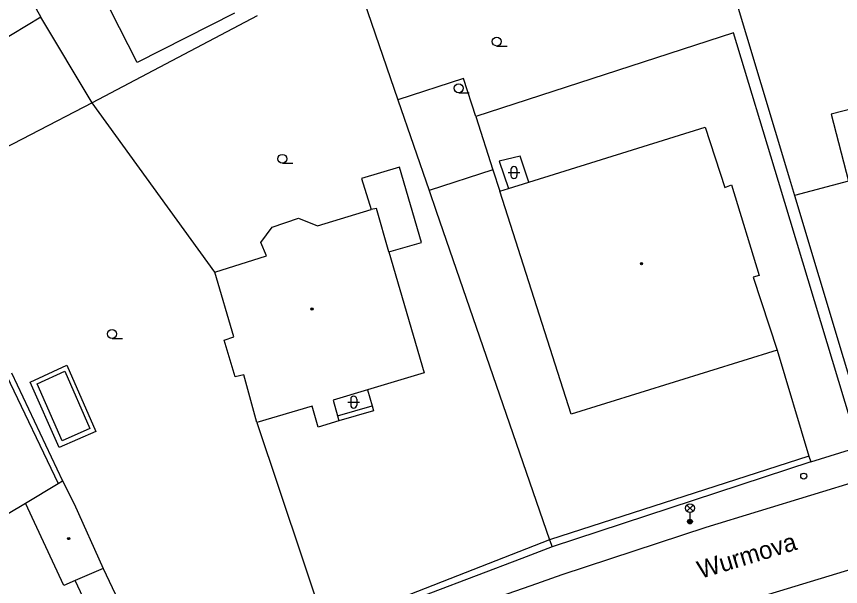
# Model space of a CAD drawing. Extents: x -600391 to -599491, y -1160176 to -1159402.
# Drawn here: x -600219.8 to -600150.5, y -1159644.4 to -1159596.6 of the extents above; entities that cross this region are included whole.
import ezdxf

# ---------------------------------------------------------------- set-up
doc = ezdxf.new("R2010")
doc.units = 0
for name, color, linetype in [('Level 10', 7, 'Continuous'), ('Level 11', 7, 'Continuous'), ('Level 28', 7, 'Continuous'), ('Level 33', 7, 'Continuous'), ('Level 36', 7, 'Continuous'), ('Level 39', 7, 'Continuous'), ('Level 49', 7, 'Continuous'), ('Level 5', 7, 'Continuous'), ('Level 51', 7, 'Continuous'), ('Level 7', 7, 'Continuous'), ('Level 8', 7, 'Continuous')]:
    doc.layers.add(name, color=color, linetype=linetype)

msp = doc.modelspace()

# ---------------------------------------------------------------- linework, layer by layer
at = {"layer": 'Level 10'}
for points in [[(-600203.81, -1159654.71), (-600203.2, -1159654.46), (-600194.73, -1159651.05), (-600183.13, -1159646.66), (-600176.51, -1159644.35), (-600173.89, -1159643.43), (-600161.79, -1159639.45), (-600139.81, -1159632.73), (-600117.42, -1159627.38), (-600101.85, -1159624.11), (-600096.85, -1159623.48), (-600094.37, -1159623.17), (-600090.07, -1159622.63), (-600079.63, -1159622.19), (-600061.86, -1159622.84)], [(-600091.45, -1159629.86), (-600119.7, -1159635.07), (-600134.36, -1159638.83), (-600136.31, -1159639.33), (-600143.85, -1159641.26), (-600160.7, -1159646.37), (-600163.4, -1159647.28), (-600168.14, -1159648.88), (-600171.23, -1159649.93), (-600182.66, -1159654.06), (-600190.19, -1159657.01), (-600200.329, -1159660.99), (-600206.29, -1159663.33)]]:
    msp.add_lwpolyline(points, dxfattribs=at)
at = {"layer": 'Level 11'}
for points in [[(-600181.17, -1159604.96), (-600182.2, -1159601.77), (-600187.71, -1159603.56)], [(-600136.52, -1159612.96), (-600139.45, -1159601.73), (-600151.28, -1159604.77), (-600149.83, -1159610.4), (-600154.38, -1159611.59)], [(-600179.73, -1159609.44), (-600185.09, -1159611.18)], [(-600149.12, -1159632.23), (-600155.73, -1159610.43)], [(-600155.83, -1159624.58), (-600153.18, -1159633.49)], [(-600190.27, -1159627.92), (-600189.88, -1159629.26)], [(-600192.79, -1159630.12), (-600189.88, -1159629.26)], [(-600189.88, -1159629.26), (-600189.76, -1159629.68), (-600192.68, -1159630.54)], [(-600209.99, -1159654.25), (-600214.85, -1159643.95)]]:
    msp.add_lwpolyline(points, dxfattribs=at)
at = {"layer": 'Level 28'}
msp.add_circle((-600153.6, -1159635.17), 0.25, dxfattribs=at)
at = {"layer": 'Level 33'}
for p, q in [((-600163.425, -1159638.13), (-600162.895, -1159637.6)), ((-600163.425, -1159637.6), (-600162.895, -1159638.13)), ((-600163.16, -1159638.24), (-600163.16, -1159638.99))]:
    msp.add_line(p, q, dxfattribs=at)
for centre, radius in [((-600163.16, -1159637.865), 0.375), ((-600163.16, -1159638.99), 0.2), ((-600163.16, -1159638.99), 0.145), ((-600163.16, -1159638.99), 0.0876)]:
    msp.add_circle(centre, radius, dxfattribs=at)
at = {"layer": 'Level 36'}
for p, q in [((-600179.4, -1159599.045), (-600178.525, -1159599.045)), ((-600182.6, -1159602.965), (-600181.725, -1159602.965)), ((-600197.42, -1159608.895), (-600196.545, -1159608.895)), ((-600178.456, -1159609.676), (-600177.456, -1159609.676)), ((-600178.206, -1159609.426), (-600178.206, -1159609.926)), ((-600177.706, -1159609.426), (-600177.706, -1159609.926)), ((-600211.74, -1159623.605), (-600210.865, -1159623.605)), ((-600191.926, -1159628.956), (-600190.926, -1159628.956)), ((-600191.676, -1159628.706), (-600191.676, -1159629.206)), ((-600191.176, -1159628.706), (-600191.176, -1159629.206))]:
    msp.add_line(p, q, dxfattribs=at)
for centre in [(-600179.4, -1159598.67), (-600182.6, -1159602.59), (-600197.42, -1159608.52), (-600211.74, -1159623.23)]:
    msp.add_circle(centre, 0.375, dxfattribs=at)
for centre, start, end in [((-600177.956, -1159609.426), 0, 180), ((-600177.956, -1159609.926), 180, 0), ((-600191.426, -1159628.706), 0, 180), ((-600191.426, -1159629.206), 180, 0)]:
    msp.add_arc(centre, 0.25, start, end, dxfattribs=at)
at = {"layer": 'Level 39'}
for centre, radius in [((-600167.24, -1159617.33), 0.09), ((-600167.24, -1159617.33), 0.0398), ((-600194.93, -1159621.14), 0.09), ((-600194.93, -1159621.14), 0.0398), ((-600215.38, -1159640.42), 0.09), ((-600215.38, -1159640.42), 0.0398)]:
    msp.add_circle(centre, radius, dxfattribs=at)
at = {"layer": 'Level 5'}
for points in [[(-600218.37, -1159595.46), (-600217.72, -1159596.61)], [(-600217.72, -1159596.61), (-600221.38, -1159598.8)], [(-600176.71, -1159610.48), (-600161.87, -1159605.85)], [(-600161.87, -1159605.85), (-600160.22, -1159610.93)], [(-600178.42, -1159611.01), (-600176.71, -1159610.48)], [(-600179.15, -1159611.24), (-600178.42, -1159611.01)], [(-600173.16, -1159629.97), (-600179.15, -1159611.24)], [(-600160.22, -1159610.93), (-600159.67, -1159610.71)], [(-600159.67, -1159610.71), (-600157.35, -1159618.31)], [(-600189.51, -1159612.68), (-600189.97, -1159612.78)], [(-600188.48, -1159616.34), (-600189.51, -1159612.68)], [(-600194.47, -1159614.16), (-600189.97, -1159612.78)], [(-600198.27, -1159614.25), (-600196.08, -1159613.51)], [(-600196.08, -1159613.51), (-600194.47, -1159614.16)], [(-600199.22, -1159615.55), (-600198.27, -1159614.25)], [(-600198.77, -1159616.68), (-600199.22, -1159615.55)], [(-600203.11, -1159618.03), (-600198.77, -1159616.68)], [(-600188.48, -1159616.34), (-600185.51, -1159626.51)], [(-600201.51, -1159623.46), (-600203.11, -1159618.03)], [(-600157.35, -1159618.31), (-600157.84, -1159618.45)], [(-600157.84, -1159618.45), (-600155.83, -1159624.58)], [(-600202.31, -1159623.75), (-600201.51, -1159623.46)], [(-600201.38, -1159626.84), (-600202.31, -1159623.75)], [(-600155.83, -1159624.58), (-600173.16, -1159629.97)], [(-600185.51, -1159626.51), (-600190.27, -1159627.92)], [(-600200.65, -1159626.67), (-600201.38, -1159626.84)], [(-600199.57, -1159630.68), (-600200.65, -1159626.67)], [(-600190.27, -1159627.92), (-600193.16, -1159628.8)], [(-600194.93, -1159629.3), (-600199.57, -1159630.68)], [(-600194.41, -1159631.06), (-600194.93, -1159629.3)], [(-600193.16, -1159628.8), (-600192.79, -1159630.12)], [(-600192.68, -1159630.54), (-600194.41, -1159631.06)], [(-600192.79, -1159630.12), (-600192.68, -1159630.54)], [(-600216.26, -1159635.79), (-600215.91, -1159635.58)], [(-600215.91, -1159635.58), (-600214.92, -1159637.5)], [(-600219.02, -1159637.44), (-600216.26, -1159635.79)], [(-600215.78, -1159644.36), (-600219.02, -1159637.44)], [(-600214.92, -1159637.5), (-600212.48, -1159642.92)], [(-600212.48, -1159642.92), (-600214.85, -1159643.95), (-600215.78, -1159644.36)]]:
    msp.add_lwpolyline(points, dxfattribs=at)
at = {"layer": 'Level 51'}
for points in [[(-600164.35, -1159578.41), (-600154.8, -1159610.19)], [(-600191.54, -1159592.46), (-600187.71, -1159603.56), (-600185.09, -1159611.18), (-600184.49, -1159612.91)], [(-600209.64, -1159600.42), (-600211.88, -1159596.03)], [(-600213.4, -1159603.83), (-600217.72, -1159596.61)], [(-600199.55, -1159596.52), (-600213.4, -1159603.83)], [(-600201.46, -1159596.29), (-600209.64, -1159600.42)], [(-600159.51, -1159597.94), (-600181.17, -1159604.96)], [(-600155.73, -1159610.43), (-600159.51, -1159597.94)], [(-600213.4, -1159603.83), (-600223.81, -1159609.18)], [(-600203.11, -1159618.03), (-600213.4, -1159603.83)], [(-600181.17, -1159604.96), (-600179.73, -1159609.44), (-600179.15, -1159611.24)], [(-600177.44, -1159608.29), (-600179.2, -1159608.72)], [(-600176.71, -1159610.48), (-600177.44, -1159608.29)], [(-600188.48, -1159616.34), (-600185.73, -1159615.56), (-600187.57, -1159609.23), (-600190.76, -1159610.18), (-600189.97, -1159612.78)], [(-600179.2, -1159608.72), (-600178.42, -1159611.01)], [(-600218.61, -1159627.29), (-600215.54, -1159625.85)], [(-600215.54, -1159625.85), (-600213.11, -1159631.42)], [(-600220.2, -1159626.51), (-600215.91, -1159635.58)], [(-600218.02, -1159627.43), (-600215.72, -1159626.35)], [(-600215.72, -1159626.35), (-600213.61, -1159631.16)], [(-600220.6, -1159626.71), (-600216.26, -1159635.79)], [(-600216.18, -1159632.78), (-600218.61, -1159627.29)], [(-600215.94, -1159632.21), (-600218.02, -1159627.43)], [(-600199.57, -1159630.68), (-600193.81, -1159647.88)], [(-600213.11, -1159631.42), (-600216.18, -1159632.78)], [(-600213.61, -1159631.16), (-600215.94, -1159632.21)]]:
    msp.add_lwpolyline(points, dxfattribs=at)
at = {"layer": 'Level 7'}
for points in [[(-600154.8, -1159610.19), (-600154.38, -1159611.59), (-600148.25, -1159632)], [(-600184.49, -1159612.91), (-600174.96, -1159640.52)], [(-600153.18, -1159633.49), (-600174.96, -1159640.52)], [(-600153.18, -1159633.49), (-600153.01, -1159633.96)], [(-600153.01, -1159633.96), (-600174.75, -1159641.11)], [(-600223.26, -1159639.97), (-600219.02, -1159637.44)], [(-600174.96, -1159640.52), (-600193.81, -1159647.88), (-600204.28, -1159651.97), (-600204.16, -1159652.29)], [(-600174.75, -1159641.11), (-600177.29, -1159642.08), (-600204.16, -1159652.29)], [(-600174.96, -1159640.52), (-600174.75, -1159641.11)], [(-600212.48, -1159642.92), (-600207.47, -1159653.53)]]:
    msp.add_lwpolyline(points, dxfattribs=at)
at = {"layer": 'Level 8'}
msp.add_lwpolyline([(-600153.01, -1159633.96), (-600148.94, -1159632.7)], dxfattribs=at)

# ---------------------------------------------------------------- texts
at = {"layer": 'Level 49'}
msp.add_text('Wurmova', height=1.5, rotation=16.86, dxfattribs=at).set_placement((-600162.27, -1159643.81))

doc.saveas('drawing.dxf')
